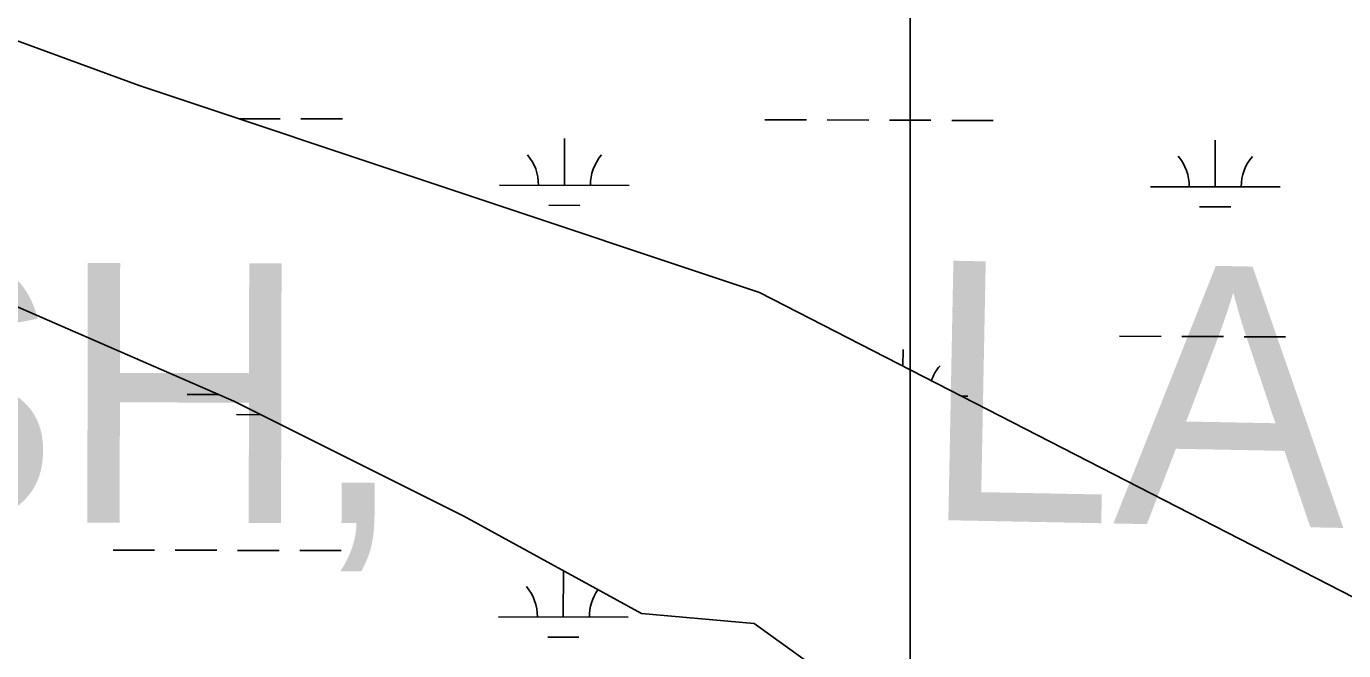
# Model space of a CAD drawing. Extents: x 3177385 to 3215275, y 903885 to 929304.
# Drawn here: x 3190591 to 3191607, y 921507 to 921988 of the extents above; entities that cross this region are included whole.
import ezdxf

# ---------------------------------------------------------------- set-up
doc = ezdxf.new("R2010")
doc.units = 0
for name, color, linetype in [('V-SITE-VEGE', 7, 'Continuous'), ('V-TOPO-GNAM-IDEN', 7, 'Continuous'), ('V-WETL-SWMP', 7, 'Continuous')]:
    doc.layers.add(name, color=color, linetype=linetype)

msp = doc.modelspace()

# ---------------------------------------------------------------- linework, layer by layer
at = {"layer": 'V-SITE-VEGE'}
for points in [[(3191273, 922361.4), (3191273, 921062.6)], [(3191273, 921062.6), (3191273, 922361.4)]]:
    msp.add_lwpolyline(points, dxfattribs=at)
at = {"layer": 'V-WETL-SWMP'}
for p, q in [((3190755.4, 921916.9), (3190787.1, 921916.8)), ((3190803.1, 921916.8), (3190835.1, 921916.7)), ((3191161, 921916), (3191193, 921915.9)), ((3191209, 921915.9), (3191241, 921915.8)), ((3191257, 921915.7), (3191289, 921915.7)), ((3191305, 921915.6), (3191337, 921915.6)), ((3191006.3, 921865.6), (3191006.4, 921901.6)), ((3191508.2, 921864.4), (3191508.3, 921900.4)), ((3190956.3, 921865.7), (3191056.3, 921865.5)), ((3191458.2, 921864.5), (3191558.2, 921864.3)), ((3190994.3, 921850.2), (3191018.3, 921850.1)), ((3191496.2, 921849), (3191520.2, 921849)), ((3191434.5, 921749.2), (3191466.5, 921749.1)), ((3191482.5, 921749), (3191514.5, 921749)), ((3191530.5, 921748.9), (3191562.5, 921748.9)), ((3191267.4, 921726.3), (3191267.5, 921739.1)), ((3190715.5, 921704.4), (3190739.6, 921704.3)), ((3191312.7, 921703), (3191317.4, 921703)), ((3190753.4, 921688.9), (3190772.2, 921688.8)), ((3190658.3, 921584.5), (3190690.3, 921584.4)), ((3190706.3, 921584.3), (3190738.3, 921584.3)), ((3190754.3, 921584.2), (3190786.3, 921584.2)), ((3190802.3, 921584.1), (3190834.3, 921584.1)), ((3191005.5, 921532.9), (3191005.6, 921568.5)), ((3190955.5, 921533), (3191055.5, 921532.8)), ((3190993.5, 921517.5), (3191017.5, 921517.5))]:
    msp.add_line(p, q, dxfattribs=at)
for points in [[(3191722.2, 921492.9), (3191156.8, 921783), (3190678.4, 921942.6), (3190243.5, 922102.1)], [(3190567.1, 921779.4), (3190751.4, 921699.2), (3190928.9, 921610.6), (3191065.7, 921535.5), (3191152.6, 921528), (3191225.1, 921475.8), (3191270.4, 921372.2), (3191296.4, 921232.8), (3191375.4, 921135.2), (3191544.3, 921069.7), (3191761.4, 920970.3), (3191894.4, 920919.4), (3192010.8, 920823.1), (3192153.6, 920707.9), (3192122.9, 920639.3), (3191974.8, 920564.8), (3191913.6, 920466.5), (3191744.2, 920443.4), (3191532.8, 920468.1), (3191374.6, 920505.2), (3191217.4, 920635.5), (3191009.7, 920763.5), (3190773.6, 920883.9), (3190556.1, 920987.6)]]:
    msp.add_lwpolyline(points, dxfattribs=at)
for centre, start, end in [((3190951.1, 921866.2), 359.0948, 40.6385), ((3191061.6, 921865.9), 139.0948, 180.6385), ((3191453, 921865), 359.0948, 40.6385), ((3191563.5, 921864.8), 139.0948, 180.6385), ((3191322.6, 921703.5), 139.0948, 160.8424), ((3190950.3, 921533.5), 359.0948, 40.6385), ((3191060.8, 921533.3), 144.2063, 180.6385)]:
    msp.add_arc(centre, 35.2, start, end, dxfattribs=at)

# ---------------------------------------------------------------- texts
at = {"layer": 'V-TOPO-GNAM-IDEN'}
for s, rotation, p in [('PARISH,', 359.886, (3189813.9, 921607.3)), ('LA.', 358.886, (3191280.5, 921607.9))]:
    msp.add_text(s, height=200, rotation=rotation, dxfattribs=at).set_placement(p)

doc.saveas('drawing.dxf')
